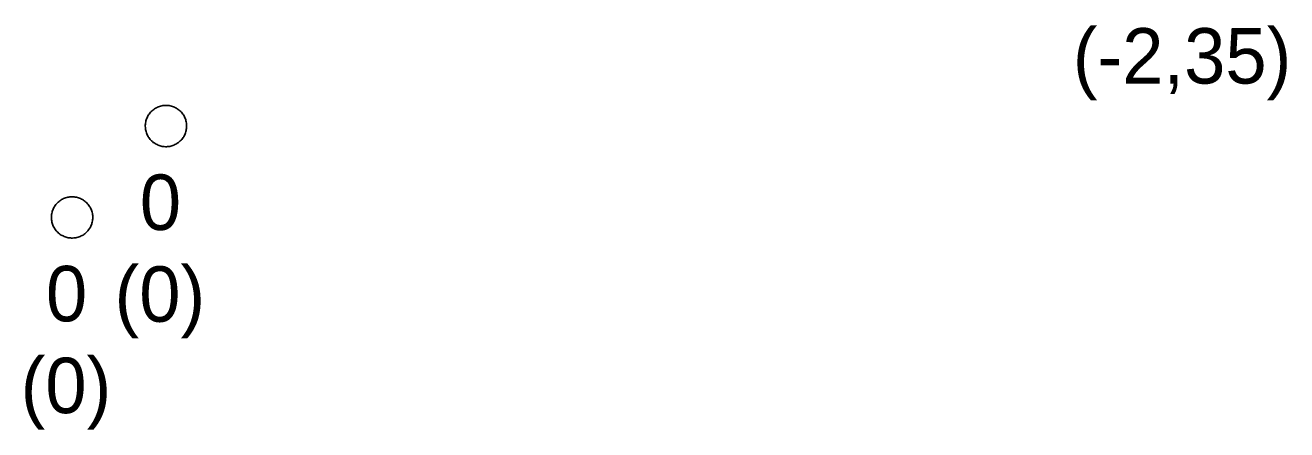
# Model space of a CAD drawing. Extents: x -606452 to -604459, y -1157823 to -1156972.
# Drawn here: x -605810.48 to -605795.23, y -1157541.07 to -1157536.17 of the extents above; entities that cross this region are included whole.
import ezdxf

# ---------------------------------------------------------------- set-up
doc = ezdxf.new("R2010")
doc.units = 0
doc.layers.add('Uliční vpusť', color=7, linetype='Continuous')
doc.layers.add('Vstupní šachta stoky', color=7, linetype='Continuous')

msp = doc.modelspace()

# ---------------------------------------------------------------- linework, layer by layer
at = {"layer": 'Vstupní šachta stoky'}
for p, q in [((-605808.791, -1157537.143), (-605808.778, -1157537.143)), ((-605809.926, -1157538.249), (-605809.913, -1157538.249))]:
    msp.add_line(p, q, dxfattribs=at)
for points in [[(-605808.778, -1157537.143), (-605808.765, -1157537.143), (-605808.752, -1157537.144), (-605808.739, -1157537.146), (-605808.726, -1157537.149), (-605808.713, -1157537.152), (-605808.7, -1157537.155), (-605808.688, -1157537.16), (-605808.676, -1157537.165), (-605808.664, -1157537.171), (-605808.652, -1157537.177), (-605808.641, -1157537.184), (-605808.63, -1157537.192), (-605808.62, -1157537.2), (-605808.61, -1157537.208), (-605808.6, -1157537.217), (-605808.591, -1157537.227), (-605808.583, -1157537.237), (-605808.575, -1157537.248), (-605808.567, -1157537.259), (-605808.56, -1157537.27), (-605808.554, -1157537.282), (-605808.549, -1157537.294), (-605808.544, -1157537.306), (-605808.539, -1157537.318), (-605808.536, -1157537.331), (-605808.533, -1157537.344), (-605808.531, -1157537.357), (-605808.529, -1157537.37), (-605808.528, -1157537.383), (-605808.528, -1157537.396), (-605808.529, -1157537.41), (-605808.53, -1157537.423), (-605808.532, -1157537.436), (-605808.534, -1157537.449), (-605808.538, -1157537.461), (-605808.541, -1157537.474), (-605808.546, -1157537.486), (-605808.551, -1157537.499), (-605808.557, -1157537.51), (-605808.564, -1157537.522), (-605808.571, -1157537.533), (-605808.578, -1157537.544), (-605808.587, -1157537.554), (-605808.595, -1157537.564), (-605808.605, -1157537.573), (-605808.615, -1157537.582), (-605808.625, -1157537.591), (-605808.635, -1157537.598), (-605808.646, -1157537.606), (-605808.658, -1157537.612), (-605808.67, -1157537.618), (-605808.682, -1157537.624), (-605808.694, -1157537.628), (-605808.706, -1157537.633), (-605808.719, -1157537.636), (-605808.732, -1157537.639), (-605808.745, -1157537.641), (-605808.758, -1157537.642), (-605808.771, -1157537.643), (-605808.785, -1157537.643), (-605808.798, -1157537.642), (-605808.811, -1157537.641), (-605808.824, -1157537.639), (-605808.837, -1157537.636), (-605808.85, -1157537.633), (-605808.862, -1157537.628), (-605808.874, -1157537.624), (-605808.886, -1157537.618), (-605808.898, -1157537.612), (-605808.91, -1157537.606), (-605808.921, -1157537.598), (-605808.931, -1157537.591), (-605808.941, -1157537.582), (-605808.951, -1157537.573), (-605808.961, -1157537.564), (-605808.969, -1157537.554), (-605808.978, -1157537.544), (-605808.985, -1157537.533), (-605808.992, -1157537.522), (-605808.999, -1157537.51), (-605809.005, -1157537.499), (-605809.01, -1157537.486), (-605809.015, -1157537.474), (-605809.018, -1157537.461), (-605809.022, -1157537.449), (-605809.024, -1157537.436), (-605809.026, -1157537.423), (-605809.027, -1157537.41), (-605809.028, -1157537.396), (-605809.028, -1157537.383), (-605809.027, -1157537.37), (-605809.025, -1157537.357), (-605809.023, -1157537.344), (-605809.02, -1157537.331), (-605809.017, -1157537.318), (-605809.012, -1157537.306), (-605809.007, -1157537.294), (-605809.002, -1157537.282), (-605808.996, -1157537.27), (-605808.989, -1157537.259)], [(-605808.989, -1157537.259), (-605808.981, -1157537.248), (-605808.973, -1157537.237), (-605808.965, -1157537.227), (-605808.956, -1157537.217), (-605808.946, -1157537.208), (-605808.936, -1157537.2), (-605808.926, -1157537.192), (-605808.915, -1157537.184), (-605808.904, -1157537.177), (-605808.892, -1157537.171), (-605808.88, -1157537.165), (-605808.868, -1157537.16), (-605808.856, -1157537.155), (-605808.843, -1157537.152), (-605808.83, -1157537.149), (-605808.817, -1157537.146), (-605808.804, -1157537.144), (-605808.791, -1157537.143)], [(-605809.913, -1157538.249), (-605809.9, -1157538.249), (-605809.887, -1157538.25), (-605809.874, -1157538.252), (-605809.861, -1157538.255), (-605809.848, -1157538.258), (-605809.835, -1157538.261), (-605809.823, -1157538.266), (-605809.811, -1157538.271), (-605809.799, -1157538.277), (-605809.787, -1157538.283), (-605809.776, -1157538.29), (-605809.765, -1157538.298), (-605809.755, -1157538.306), (-605809.745, -1157538.314), (-605809.735, -1157538.323), (-605809.726, -1157538.333), (-605809.718, -1157538.343), (-605809.71, -1157538.354), (-605809.702, -1157538.365), (-605809.695, -1157538.376), (-605809.689, -1157538.388), (-605809.684, -1157538.4), (-605809.679, -1157538.412), (-605809.674, -1157538.424), (-605809.671, -1157538.437), (-605809.668, -1157538.45), (-605809.666, -1157538.463), (-605809.664, -1157538.476), (-605809.663, -1157538.489), (-605809.663, -1157538.502), (-605809.664, -1157538.516), (-605809.665, -1157538.529), (-605809.667, -1157538.542), (-605809.669, -1157538.555), (-605809.673, -1157538.567), (-605809.676, -1157538.58), (-605809.681, -1157538.592), (-605809.686, -1157538.605), (-605809.692, -1157538.616), (-605809.699, -1157538.628), (-605809.706, -1157538.639), (-605809.713, -1157538.65), (-605809.722, -1157538.66), (-605809.73, -1157538.67), (-605809.74, -1157538.679), (-605809.75, -1157538.688), (-605809.76, -1157538.697), (-605809.77, -1157538.704), (-605809.781, -1157538.712), (-605809.793, -1157538.718), (-605809.805, -1157538.724), (-605809.817, -1157538.73), (-605809.829, -1157538.734), (-605809.841, -1157538.739), (-605809.854, -1157538.742), (-605809.867, -1157538.745), (-605809.88, -1157538.747), (-605809.893, -1157538.748), (-605809.906, -1157538.749), (-605809.92, -1157538.749), (-605809.933, -1157538.748), (-605809.946, -1157538.747), (-605809.959, -1157538.745), (-605809.972, -1157538.742), (-605809.985, -1157538.739), (-605809.997, -1157538.734), (-605810.009, -1157538.73), (-605810.021, -1157538.724), (-605810.033, -1157538.718), (-605810.045, -1157538.712), (-605810.056, -1157538.704), (-605810.066, -1157538.697), (-605810.076, -1157538.688), (-605810.086, -1157538.679), (-605810.096, -1157538.67), (-605810.104, -1157538.66), (-605810.113, -1157538.65), (-605810.12, -1157538.639), (-605810.127, -1157538.628), (-605810.134, -1157538.616), (-605810.14, -1157538.605), (-605810.145, -1157538.592), (-605810.15, -1157538.58), (-605810.153, -1157538.567), (-605810.157, -1157538.555), (-605810.159, -1157538.542), (-605810.161, -1157538.529), (-605810.162, -1157538.516), (-605810.163, -1157538.502), (-605810.163, -1157538.489), (-605810.162, -1157538.476), (-605810.16, -1157538.463), (-605810.158, -1157538.45), (-605810.155, -1157538.437), (-605810.152, -1157538.424), (-605810.147, -1157538.412), (-605810.142, -1157538.4), (-605810.137, -1157538.388), (-605810.131, -1157538.376), (-605810.124, -1157538.365)], [(-605810.124, -1157538.365), (-605810.116, -1157538.354), (-605810.108, -1157538.343), (-605810.1, -1157538.333), (-605810.091, -1157538.323), (-605810.081, -1157538.314), (-605810.071, -1157538.306), (-605810.061, -1157538.298), (-605810.05, -1157538.29), (-605810.039, -1157538.283), (-605810.027, -1157538.277), (-605810.015, -1157538.271), (-605810.003, -1157538.266), (-605809.991, -1157538.261), (-605809.978, -1157538.258), (-605809.965, -1157538.255), (-605809.952, -1157538.252), (-605809.939, -1157538.25), (-605809.926, -1157538.249)]]:
    msp.add_lwpolyline(points, dxfattribs=at)

# ---------------------------------------------------------------- texts
at = {"layer": 'Uliční vpusť'}
msp.add_text('(-2,35)', height=0.6708, dxfattribs=at).set_placement((-605797.816, -1157536.879))
at = {"layer": 'Vstupní šachta stoky'}
for s, height, p in [('0', 0.671, (-605809.094, -1157538.651)), ('(0)', 0.6708, (-605809.4, -1157539.762)), ('0', 0.671, (-605810.229, -1157539.757)), ('(0)', 0.6708, (-605810.535, -1157540.868))]:
    msp.add_text(s, height=height, dxfattribs=at).set_placement(p)

doc.saveas('drawing.dxf')
